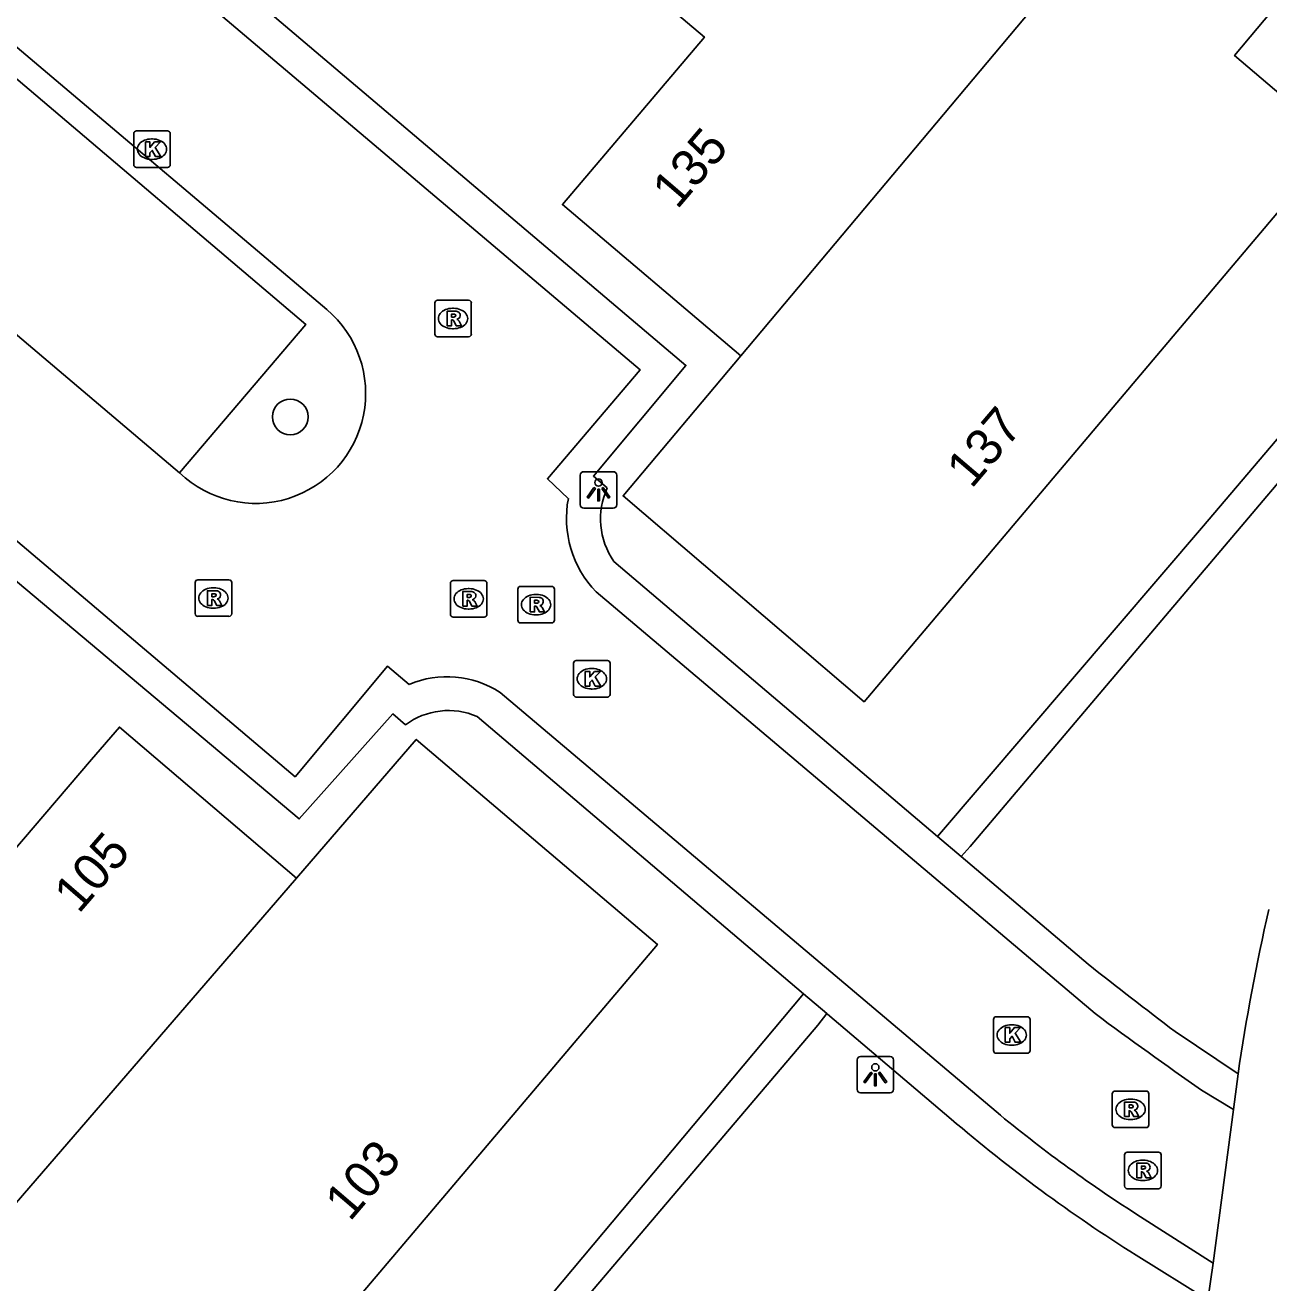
# Model space of a CAD drawing. Extents: x 156414 to 157775, y 382335 to 383765.
# Drawn here: x 156974.69 to 157008.73, y 382535.79 to 382570.21 of the extents above; entities that cross this region are included whole.
import ezdxf

# ---------------------------------------------------------------- set-up
doc = ezdxf.new("R2010")
doc.units = 0
for name, color, linetype in [('IMGEO_Boom', 7, 'Continuous'), ('IMGEO_Haag', 7, 'Continuous'), ('IMGEO_Kolk', 7, 'Continuous'), ('IMGEO_Lichtpunt', 7, 'Continuous'), ('IMGEO_Pand', 7, 'Continuous'), ('IMGEO_Pand_nummerreeks', 7, 'Continuous'), ('IMGEO_Parkeervlak_open', 7, 'Continuous'), ('IMGEO_Rijbaan_lokaal_open', 7, 'Continuous'), ('IMGEO_Rioolput', 7, 'Continuous'), ('IMGEO_Voetpad_open', 7, 'Continuous')]:
    doc.layers.add(name, color=color, linetype=linetype)

msp = doc.modelspace()

# ---------------------------------------------------------------- linework, layer by layer
at = {"layer": 'IMGEO_Boom'}
msp.add_circle((156981.945, 382559.491), 0.489, dxfattribs=at)
at = {"layer": 'IMGEO_Haag'}
for points in [[(156986.214, 382682.315), (156986.444, 382682.612), (156986.719, 382682.899), (156984.174, 382685.107), (156900.751, 382586.801), (156978.115, 382521.345), (156996.382, 382542.842), (156996.633, 382543.163)], [(156995.995, 382543.705), (156980.608, 382525.348), (156977.949, 382522.266), (156901.626, 382586.899), (156942.915, 382635.543), (156984.143, 382684.067), (156986.214, 382682.315)], [(156999.66, 382548.012), (157006.94, 382556.508), (157019.133, 382570.849), (157031.936, 382585.906)], [(157000.311, 382547.459), (157000.556, 382547.732), (157032.49, 382585.447)]]:
    msp.add_lwpolyline(points, dxfattribs=at)
at = {"layer": 'IMGEO_Kolk'}
for p, q in [((156977.658, 382566.391), (156977.658, 382567.243)), ((156977.733, 382567.317), (156978.585, 382567.317)), ((156978.659, 382567.243), (156978.659, 382566.391)), ((156978.146, 382567.097), (156978.171, 382567.097)), ((156978.169, 382566.537), (156978.144, 382566.537)), ((156978.585, 382566.317), (156977.733, 382566.317)), ((156989.698, 382551.898), (156989.698, 382552.75)), ((156989.773, 382552.824), (156990.625, 382552.824)), ((156990.699, 382552.75), (156990.699, 382551.898)), ((156990.186, 382552.604), (156990.211, 382552.604)), ((156990.209, 382552.044), (156990.184, 382552.044)), ((156990.625, 382551.824), (156989.773, 382551.824)), ((157001.267, 382543.077), (157002.119, 382543.077)), ((157001.192, 382542.151), (157001.192, 382543.003)), ((157001.68, 382542.857), (157001.705, 382542.857)), ((157002.193, 382543.003), (157002.193, 382542.151)), ((157002.119, 382542.077), (157001.267, 382542.077)), ((157001.703, 382542.297), (157001.678, 382542.297))]:
    msp.add_line(p, q, dxfattribs=at)
for points in [[(156977.658, 382566.391), (156977.658, 382567.243)], [(156977.733, 382567.317), (156978.585, 382567.317)], [(156978.659, 382567.243), (156978.659, 382566.391)], [(156977.979, 382567.017), (156978.102, 382567.017), (156978.102, 382566.866), (156978.232, 382567.017), (156978.396, 382567.017), (156978.25, 382566.866), (156978.403, 382566.617), (156978.251, 382566.617), (156978.166, 382566.781), (156978.102, 382566.714), (156978.102, 382566.617), (156977.979, 382566.617), (156977.979, 382567.017)], [(156978.585, 382566.317), (156977.733, 382566.317)], [(156989.698, 382551.898), (156989.698, 382552.75)], [(156989.773, 382552.824), (156990.625, 382552.824)], [(156990.699, 382552.75), (156990.699, 382551.898)], [(156990.019, 382552.524), (156990.142, 382552.524), (156990.142, 382552.373), (156990.272, 382552.524), (156990.436, 382552.524), (156990.29, 382552.373), (156990.443, 382552.124), (156990.291, 382552.124), (156990.206, 382552.288), (156990.142, 382552.221), (156990.142, 382552.124), (156990.019, 382552.124), (156990.019, 382552.524)], [(156990.625, 382551.824), (156989.773, 382551.824)], [(157001.267, 382543.077), (157002.119, 382543.077)], [(157001.192, 382542.151), (157001.192, 382543.003)], [(157001.513, 382542.777), (157001.636, 382542.777), (157001.636, 382542.626), (157001.766, 382542.777), (157001.93, 382542.777), (157001.784, 382542.626), (157001.937, 382542.377), (157001.785, 382542.377), (157001.7, 382542.541), (157001.636, 382542.474), (157001.636, 382542.377), (157001.513, 382542.377), (157001.513, 382542.777)], [(157002.193, 382543.003), (157002.193, 382542.151)], [(157002.119, 382542.077), (157001.267, 382542.077)]]:
    msp.add_lwpolyline(points, dxfattribs=at)
for centre, start, end in [((156977.735, 382567.241), 91.552, 178.448), ((156977.735, 382567.241), 91.552, 178.448), ((156978.583, 382567.241), 1.552, 88.448), ((156978.583, 382567.241), 1.552, 88.448), ((156977.735, 382566.393), 181.552, 268.448), ((156977.735, 382566.393), 181.552, 268.448), ((156978.583, 382566.393), 271.552, 358.448), ((156978.583, 382566.393), 271.552, 358.448), ((156989.775, 382552.748), 91.552, 178.448), ((156989.775, 382552.748), 91.552, 178.448), ((156990.623, 382552.748), 1.552, 88.448), ((156990.623, 382552.748), 1.552, 88.448), ((156989.775, 382551.9), 181.552, 268.448), ((156989.775, 382551.9), 181.552, 268.448), ((156990.623, 382551.9), 271.552, 358.448), ((156990.623, 382551.9), 271.552, 358.448), ((157001.269, 382543.001), 91.552, 178.448), ((157001.269, 382543.001), 91.552, 178.448), ((157002.117, 382543.001), 1.552, 88.448), ((157002.117, 382543.001), 1.552, 88.448), ((157001.269, 382542.153), 181.552, 268.448), ((157001.269, 382542.153), 181.552, 268.448), ((157002.117, 382542.153), 271.552, 358.448), ((157002.117, 382542.153), 271.552, 358.448)]:
    msp.add_arc(centre, 0.0765, start, end, dxfattribs=at)
for centre, major_axis, ratio, start_param, end_param in [((156978.145, 382566.817), (-0.387, 0.002), 0.722429, 4.712389, 7.853982), ((156978.17, 382566.817), (-0.39, 0.002), 0.717154, 1.570796, 4.712389), ((156990.185, 382552.324), (-0.387, 0.002), 0.722429, 4.712389, 7.853982), ((156990.21, 382552.324), (-0.39, 0.002), 0.717154, 1.570796, 4.712389), ((157001.679, 382542.577), (-0.387, 0.002), 0.722429, 4.712389, 7.853982), ((157001.704, 382542.577), (-0.39, 0.002), 0.717154, 1.570796, 4.712389)]:
    msp.add_ellipse(centre, major_axis=major_axis, ratio=ratio, start_param=start_param, end_param=end_param, dxfattribs=at)
at = {"layer": 'IMGEO_Lichtpunt'}
for p, q in [((156989.883, 382557.896), (156989.883, 382557.089)), ((156989.883, 382557.896), (156989.883, 382557.089)), ((156990.785, 382557.991), (156989.977, 382557.991)), ((156990.785, 382557.991), (156989.977, 382557.991)), ((156990.879, 382557.089), (156990.879, 382557.896)), ((156990.879, 382557.089), (156990.879, 382557.896)), ((156989.977, 382556.995), (156990.785, 382556.995)), ((156989.977, 382556.995), (156990.785, 382556.995)), ((156997.459, 382541.893), (156997.459, 382541.086)), ((156997.459, 382541.893), (156997.459, 382541.086)), ((156998.361, 382541.988), (156997.553, 382541.988)), ((156998.361, 382541.988), (156997.553, 382541.988)), ((156998.455, 382541.086), (156998.455, 382541.893)), ((156998.455, 382541.086), (156998.455, 382541.893)), ((156997.553, 382540.992), (156998.361, 382540.992)), ((156997.553, 382540.992), (156998.361, 382540.992))]:
    msp.add_line(p, q, dxfattribs=at)
for points in [[(156990.257, 382557.56), (156990.296, 382557.532), (156990.108, 382557.27), (156990.07, 382557.297), (156990.257, 382557.56)], [(156990.359, 382557.512), (156990.406, 382557.512), (156990.406, 382557.19), (156990.359, 382557.19), (156990.359, 382557.512)], [(156990.469, 382557.532), (156990.507, 382557.559), (156990.694, 382557.297), (156990.655, 382557.269), (156990.469, 382557.532)], [(156997.833, 382541.557), (156997.872, 382541.529), (156997.684, 382541.267), (156997.646, 382541.294), (156997.833, 382541.557)], [(156997.935, 382541.509), (156997.982, 382541.509), (156997.982, 382541.187), (156997.935, 382541.187), (156997.935, 382541.509)], [(156998.045, 382541.529), (156998.083, 382541.556), (156998.27, 382541.294), (156998.231, 382541.266), (156998.045, 382541.529)]]:
    msp.add_lwpolyline(points, dxfattribs=at)
for centre in [(156990.382, 382557.694), (156997.958, 382541.691)]:
    msp.add_circle(centre, 0.0994, dxfattribs=at)
for centre, start, end in [((156989.977, 382557.896), 90, 180), ((156989.977, 382557.896), 90, 180), ((156990.785, 382557.896), 0, 90), ((156990.785, 382557.896), 0, 90), ((156989.977, 382557.089), 180, 270), ((156989.977, 382557.089), 180, 270), ((156990.785, 382557.089), 270, 0), ((156990.785, 382557.089), 270, 360), ((156997.553, 382541.893), 90, 180), ((156997.553, 382541.893), 90, 180), ((156998.361, 382541.893), 0, 90), ((156998.361, 382541.893), 0, 90), ((156997.553, 382541.086), 180, 270), ((156997.553, 382541.086), 180, 270), ((156998.361, 382541.086), 270, 0), ((156998.361, 382541.086), 270, 360)]:
    msp.add_arc(centre, 0.0946, start, end, dxfattribs=at)
at = {"layer": 'IMGEO_Pand'}
for points in [[(157006.182, 382575.348), (157010.032, 382572.062), (157007.792, 382569.379), (157010.593, 382566.996), (156997.65, 382551.697), (156991.052, 382557.329), (156994.273, 382561.165)], [(156994.273, 382561.165), (157006.182, 382575.348)], [(156990.076, 382572.59), (156993.281, 382569.886), (156989.394, 382565.302), (156994.273, 382561.165)], [(156970.317, 382549.012), (156973.355, 382546.442), (156976.505, 382550.113), (156977.268, 382551.003), (156982.117, 382546.872)], [(156982.117, 382546.872), (156985.394, 382550.663), (156991.994, 382545.054), (156977.449, 382527.892), (156970.862, 382533.51), (156972.786, 382535.791), (156972.643, 382535.912)], [(156972.643, 382535.912), (156982.117, 382546.872)]]:
    msp.add_lwpolyline(points, dxfattribs=at)
at = {"layer": 'IMGEO_Parkeervlak_open'}
msp.add_lwpolyline([(156978.916, 382557.959), (156982.37, 382562.02), (156974.312, 382568.857), (156970.874, 382564.762)], dxfattribs=at)
at = {"layer": 'IMGEO_Rijbaan_lokaal_open'}
for points in [[(156985.195, 382552.172), (156984.601, 382552.665), (156982.077, 382549.644), (156927.619, 382595.781), (156937.011, 382606.884), (156991.519, 382560.783), (156988.981, 382557.799), (156989.555, 382557.259)], [(156982.943, 382562.429), (156974.229, 382569.798)], [(156970.874, 382564.762), (156978.916, 382557.959)], [(156990.32, 382554.699), (157003.974, 382543.162)], [(157001.382, 382540.378), (156987.689, 382551.951)], [(157006.888, 382541.068), (157007.758, 382540.538)], [(157007.758, 382540.538), (157007.205, 382536.336)], [(157007.205, 382536.336), (157005.217, 382537.602)]]:
    msp.add_lwpolyline(points, dxfattribs=at)
for centre, radius, start, end in [((156980.997, 382560.133), 3.01, 226.251, 49.7179), ((156992.4, 382556.715), 2.896, 169.1683, 224.107), ((156986.232, 382549.693), 2.687, 57.1713, 112.7009), ((157061.852, 382620.63), 96.701, 233.23586, 235.3621), ((157026.335, 382570.813), 39.357, 230.6526, 237.5489)]:
    msp.add_arc(centre, radius, start, end, dxfattribs=at)
at = {"layer": 'IMGEO_Rioolput'}
for p, q in [((156985.974, 382562.683), (156986.826, 382562.683)), ((156985.899, 382561.757), (156985.899, 382562.609)), ((156986.387, 382562.463), (156986.412, 382562.463)), ((156986.9, 382562.609), (156986.9, 382561.757)), ((156986.826, 382561.683), (156985.974, 382561.683)), ((156986.41, 382561.903), (156986.385, 382561.903)), ((156979.34, 382554.107), (156979.34, 382554.959)), ((156979.415, 382555.033), (156980.267, 382555.033)), ((156979.828, 382554.813), (156979.853, 382554.813)), ((156980.341, 382554.959), (156980.341, 382554.107)), ((156986.327, 382554.086), (156986.327, 382554.938)), ((156986.402, 382555.012), (156987.254, 382555.012)), ((156986.815, 382554.792), (156986.84, 382554.792)), ((156987.328, 382554.938), (156987.328, 382554.086)), ((156988.172, 382553.927), (156988.172, 382554.779)), ((156988.247, 382554.853), (156989.099, 382554.853)), ((156989.173, 382554.779), (156989.173, 382553.927)), ((156988.66, 382554.633), (156988.685, 382554.633)), ((156979.851, 382554.253), (156979.826, 382554.253)), ((156986.838, 382554.232), (156986.813, 382554.232)), ((156988.683, 382554.073), (156988.658, 382554.073)), ((156980.267, 382554.033), (156979.415, 382554.033)), ((156987.254, 382554.012), (156986.402, 382554.012)), ((156989.099, 382553.853), (156988.247, 382553.853)), ((157004.518, 382541.042), (157005.37, 382541.042)), ((157004.443, 382540.116), (157004.443, 382540.968)), ((157004.931, 382540.822), (157004.956, 382540.822)), ((157005.444, 382540.968), (157005.444, 382540.116)), ((157005.37, 382540.042), (157004.518, 382540.042)), ((157004.954, 382540.262), (157004.929, 382540.262)), ((157004.78, 382538.444), (157004.78, 382539.296)), ((157004.855, 382539.37), (157005.707, 382539.37)), ((157005.781, 382539.296), (157005.781, 382538.444)), ((157005.268, 382539.15), (157005.293, 382539.15)), ((157005.291, 382538.59), (157005.266, 382538.59)), ((157005.707, 382538.37), (157004.855, 382538.37))]:
    msp.add_line(p, q, dxfattribs=at)
for points in [[(156985.974, 382562.683), (156986.826, 382562.683)], [(156985.899, 382561.757), (156985.899, 382562.609)], [(156986.488, 382562.381), (156986.236, 382562.383), (156986.236, 382561.983)], [(156986.9, 382562.609), (156986.9, 382561.757)], [(156986.236, 382561.983), (156986.36, 382561.983), (156986.36, 382562.145), (156986.371, 382562.145)], [(156986.414, 382562.302), (156986.36, 382562.302), (156986.36, 382562.221)], [(156986.36, 382562.221), (156986.412, 382562.221)], [(156986.418, 382562.116), (156986.489, 382561.983), (156986.629, 382561.983), (156986.564, 382562.109)], [(156986.826, 382561.683), (156985.974, 382561.683)], [(156979.34, 382554.107), (156979.34, 382554.959)], [(156979.415, 382555.033), (156980.267, 382555.033)], [(156980.341, 382554.959), (156980.341, 382554.107)], [(156986.327, 382554.086), (156986.327, 382554.938)], [(156986.402, 382555.012), (156987.254, 382555.012)], [(156987.328, 382554.938), (156987.328, 382554.086)], [(156988.172, 382553.927), (156988.172, 382554.779)], [(156988.247, 382554.853), (156989.099, 382554.853)], [(156989.173, 382554.779), (156989.173, 382553.927)], [(156979.929, 382554.731), (156979.677, 382554.733), (156979.677, 382554.333)], [(156979.677, 382554.333), (156979.801, 382554.333), (156979.801, 382554.495), (156979.812, 382554.495)], [(156979.855, 382554.652), (156979.801, 382554.652), (156979.801, 382554.571)], [(156979.801, 382554.571), (156979.853, 382554.571)], [(156979.859, 382554.466), (156979.93, 382554.333), (156980.07, 382554.333), (156980.005, 382554.459)], [(156986.916, 382554.71), (156986.664, 382554.712), (156986.664, 382554.312)], [(156986.664, 382554.312), (156986.788, 382554.312), (156986.788, 382554.474), (156986.799, 382554.474)], [(156986.842, 382554.631), (156986.788, 382554.631), (156986.788, 382554.55)], [(156986.788, 382554.55), (156986.84, 382554.55)], [(156986.846, 382554.445), (156986.917, 382554.312), (156987.057, 382554.312), (156986.992, 382554.438)], [(156988.761, 382554.551), (156988.509, 382554.553), (156988.509, 382554.153)], [(156988.687, 382554.472), (156988.633, 382554.472), (156988.633, 382554.391)], [(156988.509, 382554.153), (156988.633, 382554.153), (156988.633, 382554.315), (156988.644, 382554.315)], [(156988.633, 382554.391), (156988.685, 382554.391)], [(156988.691, 382554.286), (156988.762, 382554.153), (156988.902, 382554.153), (156988.837, 382554.279)], [(156980.267, 382554.033), (156979.415, 382554.033)], [(156987.254, 382554.012), (156986.402, 382554.012)], [(156989.099, 382553.853), (156988.247, 382553.853)], [(157004.518, 382541.042), (157005.37, 382541.042)], [(157004.443, 382540.116), (157004.443, 382540.968)], [(157005.032, 382540.74), (157004.78, 382540.742), (157004.78, 382540.342)], [(157004.958, 382540.661), (157004.904, 382540.661), (157004.904, 382540.58)], [(157005.444, 382540.968), (157005.444, 382540.116)], [(157004.78, 382540.342), (157004.904, 382540.342), (157004.904, 382540.504), (157004.915, 382540.504)], [(157004.904, 382540.58), (157004.956, 382540.58)], [(157004.962, 382540.475), (157005.033, 382540.342), (157005.173, 382540.342), (157005.108, 382540.468)], [(157005.37, 382540.042), (157004.518, 382540.042)], [(157004.78, 382538.444), (157004.78, 382539.296)], [(157004.855, 382539.37), (157005.707, 382539.37)], [(157005.781, 382539.296), (157005.781, 382538.444)], [(157005.369, 382539.068), (157005.117, 382539.07), (157005.117, 382538.67)], [(157005.295, 382538.989), (157005.241, 382538.989), (157005.241, 382538.908)], [(157005.117, 382538.67), (157005.241, 382538.67), (157005.241, 382538.832), (157005.252, 382538.832)], [(157005.241, 382538.908), (157005.293, 382538.908)], [(157005.299, 382538.803), (157005.37, 382538.67), (157005.51, 382538.67), (157005.445, 382538.796)], [(157005.707, 382538.37), (157004.855, 382538.37)]]:
    msp.add_lwpolyline(points, dxfattribs=at)
for centre, radius, start, end in [((156985.976, 382562.607), 0.0765, 91.552, 178.448), ((156985.976, 382562.607), 0.0765, 91.552, 178.448), ((156986.824, 382562.607), 0.0765, 1.552, 88.448), ((156986.824, 382562.607), 0.0765, 1.552, 88.448), ((156986.487, 382562.271), 0.109, 350.3612, 89.416), ((156986.37, 382562.092), 0.0533, 26.0293, 88.6989), ((156986.396, 382562.41), 0.19, 274.7715, 282.9687), ((156986.42, 382562.206), 0.0964, 77.0061, 93.1865), ((156986.434, 382562.263), 0.0378, 276.6634, 79.6772), ((156986.485, 382562.271), 0.112, 277.5842, 350.9817), ((156986.469, 382562.056), 0.108, 29.5134, 73.7905), ((156985.976, 382561.759), 0.0765, 181.552, 268.448), ((156985.976, 382561.759), 0.0765, 181.552, 268.448), ((156986.824, 382561.759), 0.0765, 271.552, 358.448), ((156986.824, 382561.759), 0.0765, 271.552, 358.448), ((156979.417, 382554.957), 0.0765, 91.552, 178.448), ((156979.417, 382554.957), 0.0765, 91.552, 178.448), ((156980.265, 382554.957), 0.0765, 1.552, 88.448), ((156980.265, 382554.957), 0.0765, 1.552, 88.448), ((156986.404, 382554.936), 0.0765, 91.552, 178.448), ((156986.404, 382554.936), 0.0765, 91.552, 178.448), ((156987.252, 382554.936), 0.0765, 1.552, 88.448), ((156987.252, 382554.936), 0.0765, 1.552, 88.448), ((156988.249, 382554.777), 0.0765, 91.552, 178.448), ((156988.249, 382554.777), 0.0765, 91.552, 178.448), ((156989.097, 382554.777), 0.0765, 1.552, 88.448), ((156989.097, 382554.777), 0.0765, 1.552, 88.448), ((156979.811, 382554.442), 0.0533, 26.0293, 88.6989), ((156979.837, 382554.76), 0.19, 274.7715, 282.9687), ((156979.861, 382554.556), 0.0964, 77.0061, 93.1865), ((156979.875, 382554.613), 0.0378, 276.6634, 79.6772), ((156979.928, 382554.621), 0.109, 350.3612, 89.416), ((156979.926, 382554.621), 0.112, 277.5842, 350.9817), ((156979.91, 382554.406), 0.108, 29.5134, 73.7905), ((156986.798, 382554.421), 0.0533, 26.0293, 88.6989), ((156986.824, 382554.739), 0.19, 274.7715, 282.9687), ((156986.848, 382554.535), 0.0964, 77.0061, 93.1865), ((156986.862, 382554.592), 0.0378, 276.6634, 79.6772), ((156986.915, 382554.6), 0.109, 350.3612, 89.416), ((156986.913, 382554.6), 0.112, 277.5842, 350.9817), ((156986.897, 382554.385), 0.108, 29.5134, 73.7905), ((156988.693, 382554.376), 0.0964, 77.0061, 93.1865), ((156988.707, 382554.433), 0.0378, 276.6634, 79.6772), ((156988.76, 382554.441), 0.109, 350.3612, 89.416), ((156988.758, 382554.441), 0.112, 277.5842, 350.9817), ((156979.417, 382554.109), 0.0765, 181.552, 268.448), ((156979.417, 382554.109), 0.0765, 181.552, 268.448), ((156980.265, 382554.109), 0.0765, 271.552, 358.448), ((156980.265, 382554.109), 0.0765, 271.552, 358.448), ((156986.404, 382554.088), 0.0765, 181.552, 268.448), ((156986.404, 382554.088), 0.0765, 181.552, 268.448), ((156987.252, 382554.088), 0.0765, 271.552, 358.448), ((156987.252, 382554.088), 0.0765, 271.552, 358.448), ((156988.643, 382554.262), 0.0533, 26.0293, 88.6989), ((156988.669, 382554.58), 0.19, 274.7715, 282.9687), ((156988.742, 382554.226), 0.108, 29.5134, 73.7905), ((156988.249, 382553.929), 0.0765, 181.552, 268.448), ((156988.249, 382553.929), 0.0765, 181.552, 268.448), ((156989.097, 382553.929), 0.0765, 271.552, 358.448), ((156989.097, 382553.929), 0.0765, 271.552, 358.448), ((157004.52, 382540.966), 0.0765, 91.552, 178.448), ((157004.52, 382540.966), 0.0765, 91.552, 178.448), ((157005.368, 382540.966), 0.0765, 1.552, 88.448), ((157005.368, 382540.966), 0.0765, 1.552, 88.448), ((157004.964, 382540.565), 0.0964, 77.0061, 93.1865), ((157004.978, 382540.622), 0.0378, 276.6634, 79.6772), ((157005.031, 382540.63), 0.109, 350.3612, 89.416), ((157004.914, 382540.451), 0.0533, 26.0293, 88.6989), ((157004.94, 382540.769), 0.19, 274.7715, 282.9687), ((157005.029, 382540.63), 0.112, 277.5842, 350.9817), ((157005.013, 382540.415), 0.108, 29.5134, 73.7905), ((157004.52, 382540.118), 0.0765, 181.552, 268.448), ((157004.52, 382540.118), 0.0765, 181.552, 268.448), ((157005.368, 382540.118), 0.0765, 271.552, 358.448), ((157005.368, 382540.118), 0.0765, 271.552, 358.448), ((157004.857, 382539.294), 0.0765, 91.552, 178.448), ((157004.857, 382539.294), 0.0765, 91.552, 178.448), ((157005.705, 382539.294), 0.0765, 1.552, 88.448), ((157005.705, 382539.294), 0.0765, 1.552, 88.448), ((157005.277, 382539.097), 0.19, 274.7715, 282.9687), ((157005.301, 382538.893), 0.0964, 77.0061, 93.1865), ((157005.315, 382538.95), 0.0378, 276.6634, 79.6772), ((157005.368, 382538.958), 0.109, 350.3612, 89.416), ((157005.366, 382538.958), 0.112, 277.5842, 350.9817), ((157005.251, 382538.779), 0.0533, 26.0293, 88.6989), ((157005.35, 382538.743), 0.108, 29.5134, 73.7905), ((157004.857, 382538.446), 0.0765, 181.552, 268.448), ((157004.857, 382538.446), 0.0765, 181.552, 268.448), ((157005.705, 382538.446), 0.0765, 271.552, 358.448), ((157005.705, 382538.446), 0.0765, 271.552, 358.448)]:
    msp.add_arc(centre, radius, start, end, dxfattribs=at)
for centre, major_axis, ratio, start_param, end_param in [((156986.386, 382562.183), (-0.387, 0.002), 0.722429, 4.712389, 7.853982), ((156986.411, 382562.183), (-0.39, 0.002), 0.717154, 1.570796, 4.712389), ((156979.827, 382554.533), (-0.387, 0.002), 0.722429, 4.712389, 7.853982), ((156979.852, 382554.533), (-0.39, 0.002), 0.717154, 1.570796, 4.712389), ((156986.814, 382554.512), (-0.387, 0.002), 0.722429, 4.712389, 7.853982), ((156986.839, 382554.512), (-0.39, 0.002), 0.717154, 1.570796, 4.712389), ((156988.659, 382554.353), (-0.387, 0.002), 0.722429, 4.712389, 7.853982), ((156988.684, 382554.353), (-0.39, 0.002), 0.717154, 1.570796, 4.712389), ((157004.93, 382540.542), (-0.387, 0.002), 0.722429, 4.712389, 7.853982), ((157004.955, 382540.542), (-0.39, 0.002), 0.717154, 1.570796, 4.712389), ((157005.267, 382538.87), (-0.387, 0.002), 0.722429, 4.712389, 7.853982), ((157005.292, 382538.87), (-0.39, 0.002), 0.717154, 1.570796, 4.712389)]:
    msp.add_ellipse(centre, major_axis=major_axis, ratio=ratio, start_param=start_param, end_param=end_param, dxfattribs=at)
at = {"layer": 'IMGEO_Voetpad_open'}
for points in [[(156985.096, 382551.062), (156984.751, 382551.362), (156982.188, 382548.489), (156956.652, 382569.938), (156926.325, 382595.645), (156936.95, 382608.202), (156992.775, 382560.898), (156990.241, 382557.869), (156990.622, 382557.547)], [(156990.803, 382555.536), (156999.66, 382548.012)], [(156995.995, 382543.705), (156987.057, 382551.292)], [(157000.311, 382547.459), (156999.66, 382548.012)], [(157003.781, 382544.512), (157000.311, 382547.459)], [(156996.633, 382543.163), (156995.995, 382543.705)], [(157000.033, 382540.277), (156996.653, 382543.146), (156996.633, 382543.163)], [(157007.886, 382541.511), (157006.162, 382542.671)], [(157007.886, 382541.511), (157007.758, 382540.538)], [(157007.061, 382535.326), (157005.095, 382536.554)], [(157007.205, 382536.336), (157007.061, 382535.326)]]:
    msp.add_lwpolyline(points, dxfattribs=at)
for centre, radius, start, end in [((156992.459, 382556.699), 2.023, 155.2073, 215.0788), ((156986.274, 382549.49), 1.965, 66.5285, 126.8505), ((157065.469, 382533.047), 58.201, 167.13182, 171.63809), ((157098.174, 382664.132), 152.377, 231.72279, 232.8545), ((157027.628, 382572.494), 42.42, 229.4187, 237.9138)]:
    msp.add_arc(centre, radius, start, end, dxfattribs=at)

# ---------------------------------------------------------------- texts
at = {"layer": 'IMGEO_Pand_nummerreeks'}
for s, rotation, p in [('135', 49.5036, (156992.533, 382565.145)), ('137', 49.5723, (157000.59, 382557.502)), ('105', 49.1712, (156976.154, 382545.871)), ('103', 49.5207, (156983.576, 382537.448))]:
    msp.add_text(s, height=1, rotation=rotation, dxfattribs=at).set_placement(p)

doc.saveas('drawing.dxf')
